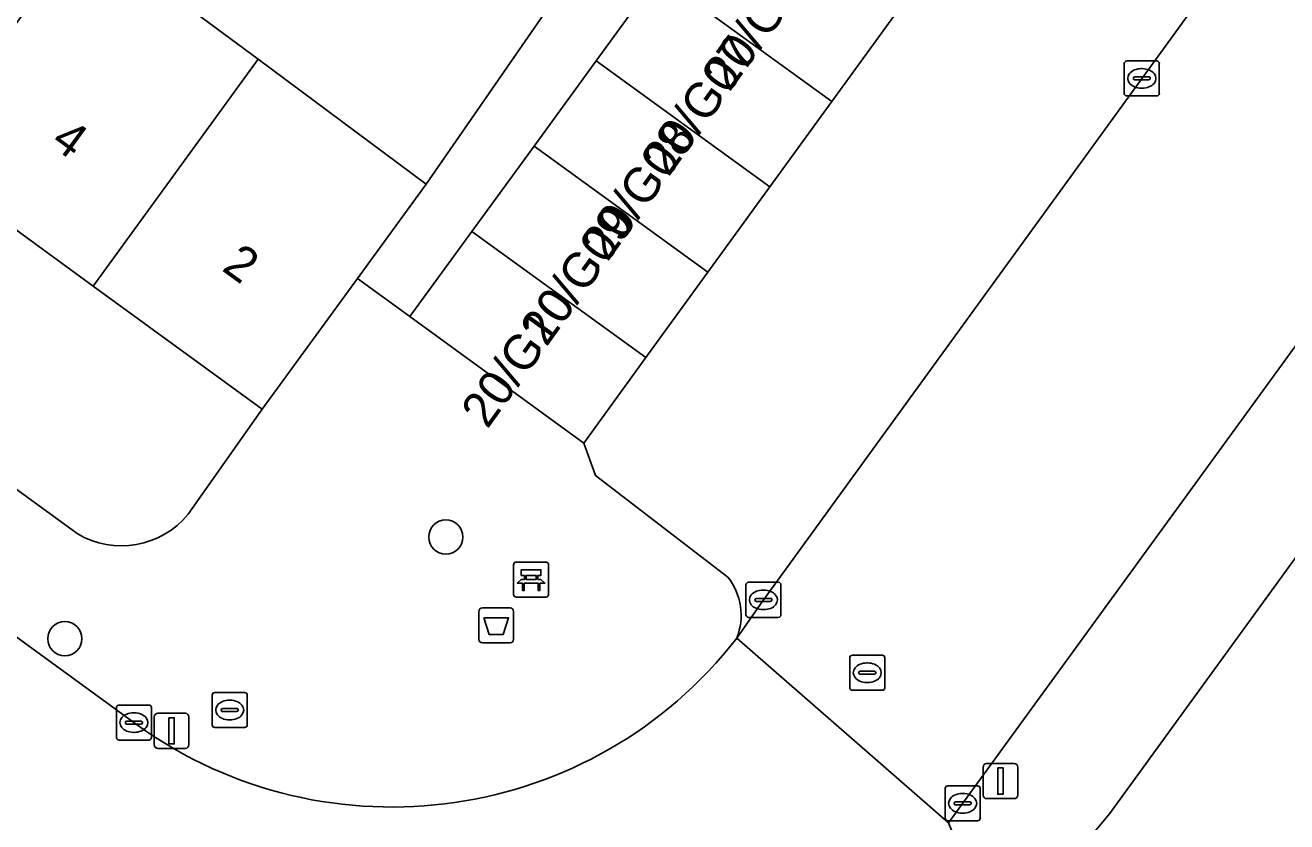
# Model space of a CAD drawing. Extents: x 159674 to 160531, y 382172 to 382904.
# Drawn here: x 160074.9 to 160110.93, y 382330.89 to 382353.63 of the extents above; entities that cross this region are included whole.
import ezdxf

# ---------------------------------------------------------------- set-up
doc = ezdxf.new("R2010")
doc.units = 0
for name, color, linetype in [('IMGEO_Afvalbak', 7, 'Continuous'), ('IMGEO_Bank', 7, 'Continuous'), ('IMGEO_Boom', 7, 'Continuous'), ('IMGEO_Brandkraan', 7, 'Continuous'), ('IMGEO_Erf', 7, 'Continuous'), ('IMGEO_Groenvoorziening', 7, 'Continuous'), ('IMGEO_Kolk', 7, 'Continuous'), ('IMGEO_Lichtmast', 7, 'Continuous'), ('IMGEO_Pand', 7, 'Continuous'), ('IMGEO_Pand_nummerreeks', 7, 'Continuous'), ('IMGEO_Parkeervlak_open', 7, 'Continuous'), ('IMGEO_Rijbaan_lokaal_gesloten', 7, 'Continuous'), ('IMGEO_Rioolput', 7, 'Continuous'), ('IMGEO_Voetpad_open', 7, 'Continuous')]:
    doc.layers.add(name, color=color, linetype=linetype)

msp = doc.modelspace()

# ---------------------------------------------------------------- linework, layer by layer
at = {"layer": 'IMGEO_Afvalbak'}
for p, q in [((160087.857, 382336.099), (160087.857, 382336.899)), ((160087.857, 382336.899), (160087.857, 382336.099)), ((160087.957, 382336.999), (160088.747, 382336.999)), ((160088.747, 382336.999), (160087.957, 382336.999)), ((160088.847, 382336.899), (160088.847, 382336.099)), ((160088.847, 382336.099), (160088.847, 382336.899)), ((160088.747, 382335.999), (160087.957, 382335.999)), ((160087.957, 382335.999), (160088.747, 382335.999))]:
    msp.add_line(p, q, dxfattribs=at)
msp.add_lwpolyline([(160088, 382336.713), (160088.704, 382336.713), (160088.555, 382336.243), (160088.149, 382336.243), (160088, 382336.713)], dxfattribs=at)
for centre, start, end in [((160087.957, 382336.899), 90, 180), ((160087.957, 382336.899), 90, 180), ((160088.747, 382336.899), 0, 90), ((160088.747, 382336.899), 360, 90), ((160087.957, 382336.099), 180, 270), ((160087.957, 382336.099), 180, 270), ((160088.747, 382336.099), 270, 0), ((160088.747, 382336.099), 270, 0)]:
    msp.add_arc(centre, 0.1, start, end, dxfattribs=at)
at = {"layer": 'IMGEO_Bank'}
for p, q in [((160088.925, 382338.308), (160089.766, 382338.308)), ((160089.766, 382338.308), (160088.925, 382338.308)), ((160089.85, 382338.233), (160089.85, 382337.392)), ((160089.85, 382337.392), (160089.85, 382338.233)), ((160088.85, 382337.383), (160088.85, 382338.224)), ((160088.85, 382338.224), (160088.85, 382337.383)), ((160089.159, 382337.814), (160089.159, 382337.92)), ((160089.203, 382337.92), (160089.203, 382337.814)), ((160089.491, 382337.926), (160089.209, 382337.926)), ((160089.497, 382337.814), (160089.497, 382337.92)), ((160089.541, 382337.92), (160089.541, 382337.814)), ((160089.547, 382337.706), (160089.154, 382337.706)), ((160089.209, 382337.808), (160089.491, 382337.808)), ((160089.775, 382337.308), (160088.934, 382337.308)), ((160088.934, 382337.308), (160089.775, 382337.308))]:
    msp.add_line(p, q, dxfattribs=at)
for points in [[(160089.153, 382337.926), (160089.067, 382337.926), (160089.067, 382338.087), (160089.63, 382338.087), (160089.63, 382337.926), (160089.547, 382337.926)], [(160089.097, 382337.706), (160088.955, 382337.706), (160089.067, 382337.808), (160089.153, 382337.808)], [(160089.147, 382337.699), (160089.147, 382337.492), (160089.104, 382337.492), (160089.104, 382337.699)], [(160089.547, 382337.808), (160089.63, 382337.808), (160089.742, 382337.706), (160089.603, 382337.706)], [(160089.597, 382337.699), (160089.597, 382337.492), (160089.553, 382337.492), (160089.553, 382337.699)]]:
    msp.add_lwpolyline(points, dxfattribs=at)
for centre, radius, start, end in [((160088.928, 382338.23), 0.0779, 92.4484, 184.2845), ((160088.928, 382338.23), 0.0779, 92.4484, 184.2845), ((160089.772, 382338.23), 0.0779, 2.4484, 94.2845), ((160089.772, 382338.23), 0.0779, 2.4484, 94.2845), ((160089.152, 382337.919), 0.00671, 2.8957, 87.1043), ((160089.209, 382337.919), 0.00671, 92.8957, 177.1043), ((160089.491, 382337.919), 0.00671, 2.8957, 87.1043), ((160089.548, 382337.919), 0.00671, 92.8957, 177.1043), ((160089.097, 382337.699), 0.00671, 2.8957, 87.1043), ((160089.154, 382337.699), 0.00671, 92.8957, 177.1043), ((160089.152, 382337.815), 0.00671, 272.8957, 357.1043), ((160089.209, 382337.815), 0.00671, 182.8957, 267.1043), ((160089.491, 382337.815), 0.00671, 272.8957, 357.1043), ((160089.548, 382337.815), 0.00671, 182.8957, 267.1043), ((160089.546, 382337.699), 0.00671, 2.8957, 87.1043), ((160089.603, 382337.699), 0.00671, 92.8957, 177.1043), ((160088.928, 382337.386), 0.0779, 182.4484, 274.2845), ((160088.928, 382337.386), 0.0779, 182.4484, 274.2845), ((160089.772, 382337.386), 0.0779, 272.4484, 4.2845), ((160089.772, 382337.386), 0.0779, 272.4484, 4.2845)]:
    msp.add_arc(centre, radius, start, end, dxfattribs=at)
at = {"layer": 'IMGEO_Boom'}
for centre in [(160086.913, 382339.02), (160076.034, 382336.119)]:
    msp.add_circle(centre, 0.489, dxfattribs=at)
at = {"layer": 'IMGEO_Brandkraan'}
for p, q in [((160080.242, 382333.657), (160080.242, 382334.509)), ((160080.317, 382334.583), (160081.169, 382334.583)), ((160080.73, 382334.363), (160080.755, 382334.363)), ((160081.243, 382334.509), (160081.243, 382333.657)), ((160080.501, 382334.077), (160080.501, 382334.089)), ((160080.939, 382334.04), (160080.541, 382334.04)), ((160080.544, 382334.126), (160080.942, 382334.126)), ((160080.985, 382334.089), (160080.985, 382334.077)), ((160081.169, 382333.583), (160080.317, 382333.583)), ((160080.753, 382333.803), (160080.728, 382333.803))]:
    msp.add_line(p, q, dxfattribs=at)
for points in [[(160080.242, 382333.657), (160080.242, 382334.509)], [(160080.317, 382334.583), (160081.169, 382334.583)], [(160081.243, 382334.509), (160081.243, 382333.657)], [(160081.169, 382333.583), (160080.317, 382333.583)]]:
    msp.add_lwpolyline(points, dxfattribs=at)
for centre, radius, start, end in [((160080.319, 382334.507), 0.0765, 91.552, 178.448), ((160080.319, 382334.507), 0.0765, 91.552, 178.448), ((160081.167, 382334.507), 0.0765, 1.552, 88.448), ((160081.167, 382334.507), 0.0765, 1.552, 88.448), ((160080.541, 382334.086), 0.0403, 85.8775, 175.7526), ((160080.538, 382334.076), 0.0366, 178.938, 274.7102), ((160080.942, 382334.083), 0.043, 264.8664, 352.4533), ((160080.946, 382334.088), 0.0386, 1.7309, 96.639), ((160080.319, 382333.659), 0.0765, 181.552, 268.448), ((160080.319, 382333.659), 0.0765, 181.552, 268.448), ((160081.167, 382333.659), 0.0765, 271.552, 358.448), ((160081.167, 382333.659), 0.0765, 271.552, 358.448)]:
    msp.add_arc(centre, radius, start, end, dxfattribs=at)
for centre, major_axis, ratio, start_param, end_param in [((160080.729, 382334.083), (-0.387, 0.002), 0.722429, 4.712389, 7.853982), ((160080.754, 382334.083), (-0.39, 0.002), 0.717154, 1.570796, 4.712389)]:
    msp.add_ellipse(centre, major_axis=major_axis, ratio=ratio, start_param=start_param, end_param=end_param, dxfattribs=at)
at = {"layer": 'IMGEO_Erf'}
for points in [[(160073.342, 382361.729), (160078.014, 382358.325), (160076.574, 382356.348), (160081.558, 382352.662), (160086.352, 382349.091), (160090.639, 382355.285), (160088.507, 382356.956), (160091.266, 382360.477), (160085.237, 382364.68), (160082.819, 382361.25), (160081.051, 382362.497), (160079.042, 382363.913), (160081.461, 382367.342), (160075.631, 382371.576), (160073.213, 382368.146)], [(160071.833, 382349.837), (160067.16, 382353.242), (160062.274, 382356.801), (160057.215, 382360.487), (160053.693, 382355.653), (160076.39, 382339.118)], [(160079.558, 382339.675), (160081.673, 382342.668), (160076.842, 382346.187), (160071.833, 382349.837)]]:
    msp.add_lwpolyline(points, dxfattribs=at)
msp.add_arc((160077.651, 382341.234), 2.463, 239.2141, 320.7296, dxfattribs=at)
at = {"layer": 'IMGEO_Groenvoorziening'}
msp.add_lwpolyline([(160177.299, 382315.365), (160133.401, 382347.853), (160130.936, 382344.313), (160130.129, 382344.954), (160129.259, 382345.506), (160128.336, 382345.965), (160127.371, 382346.325), (160126.336, 382346.589), (160125.573, 382346.633), (160124.053, 382346.48), (160122.599, 382346.015), (160121.709, 382345.549), (160120.705, 382344.881), (160119.776, 382344.112), (160118.932, 382343.251), (160118.016, 382342.063), (160117.248, 382340.821), (160116.615, 382339.505), (160116.604, 382339.474), (160114.112, 382337.509), (160112.692, 382340.508), (160105.86, 382331.118), (160102.72, 382327.353)], dxfattribs=at)
at = {"layer": 'IMGEO_Kolk'}
for p, q in [((160106.286, 382351.686), (160106.286, 382352.538)), ((160106.361, 382352.612), (160107.213, 382352.612)), ((160106.774, 382352.392), (160106.799, 382352.392)), ((160107.287, 382352.538), (160107.287, 382351.686)), ((160106.545, 382352.106), (160106.545, 382352.118)), ((160106.983, 382352.069), (160106.585, 382352.069)), ((160106.588, 382352.155), (160106.986, 382352.155)), ((160107.029, 382352.118), (160107.029, 382352.106)), ((160107.213, 382351.612), (160106.361, 382351.612)), ((160106.797, 382351.832), (160106.772, 382351.832)), ((160095.481, 382336.802), (160095.481, 382337.654)), ((160095.556, 382337.728), (160096.408, 382337.728)), ((160096.482, 382337.654), (160096.482, 382336.802)), ((160095.74, 382337.222), (160095.74, 382337.234)), ((160096.178, 382337.185), (160095.78, 382337.185)), ((160095.783, 382337.271), (160096.181, 382337.271)), ((160095.969, 382337.508), (160095.994, 382337.508)), ((160096.224, 382337.234), (160096.224, 382337.222)), ((160095.992, 382336.948), (160095.967, 382336.948)), ((160096.408, 382336.728), (160095.556, 382336.728)), ((160077.507, 382333.299), (160077.507, 382334.151)), ((160077.582, 382334.225), (160078.434, 382334.225)), ((160077.995, 382334.005), (160078.02, 382334.005)), ((160078.508, 382334.151), (160078.508, 382333.299)), ((160077.766, 382333.719), (160077.766, 382333.731)), ((160078.204, 382333.682), (160077.806, 382333.682)), ((160077.809, 382333.768), (160078.207, 382333.768)), ((160078.25, 382333.731), (160078.25, 382333.719)), ((160078.434, 382333.225), (160077.582, 382333.225)), ((160078.018, 382333.445), (160077.993, 382333.445)), ((160101.171, 382330.994), (160101.171, 382331.846)), ((160101.246, 382331.92), (160102.098, 382331.92)), ((160102.172, 382331.846), (160102.172, 382330.994)), ((160101.43, 382331.414), (160101.43, 382331.426)), ((160101.473, 382331.463), (160101.871, 382331.463)), ((160101.659, 382331.7), (160101.684, 382331.7)), ((160101.914, 382331.426), (160101.914, 382331.414)), ((160101.868, 382331.377), (160101.47, 382331.377)), ((160101.682, 382331.14), (160101.657, 382331.14)), ((160102.098, 382330.92), (160101.246, 382330.92))]:
    msp.add_line(p, q, dxfattribs=at)
for points in [[(160106.286, 382351.686), (160106.286, 382352.538)], [(160106.361, 382352.612), (160107.213, 382352.612)], [(160107.287, 382352.538), (160107.287, 382351.686)], [(160107.213, 382351.612), (160106.361, 382351.612)], [(160095.481, 382336.802), (160095.481, 382337.654)], [(160095.556, 382337.728), (160096.408, 382337.728)], [(160096.482, 382337.654), (160096.482, 382336.802)], [(160096.408, 382336.728), (160095.556, 382336.728)], [(160077.507, 382333.299), (160077.507, 382334.151)], [(160077.582, 382334.225), (160078.434, 382334.225)], [(160078.508, 382334.151), (160078.508, 382333.299)], [(160078.434, 382333.225), (160077.582, 382333.225)], [(160101.171, 382330.994), (160101.171, 382331.846)], [(160101.246, 382331.92), (160102.098, 382331.92)], [(160102.172, 382331.846), (160102.172, 382330.994)], [(160102.098, 382330.92), (160101.246, 382330.92)]]:
    msp.add_lwpolyline(points, dxfattribs=at)
for centre, radius, start, end in [((160106.363, 382352.536), 0.0765, 91.552, 178.448), ((160106.363, 382352.536), 0.0765, 91.552, 178.448), ((160107.211, 382352.536), 0.0765, 1.552, 88.448), ((160107.211, 382352.536), 0.0765, 1.552, 88.448), ((160106.585, 382352.115), 0.0403, 85.8775, 175.7526), ((160106.582, 382352.105), 0.0366, 178.938, 274.7102), ((160106.986, 382352.112), 0.043, 264.8664, 352.4533), ((160106.99, 382352.117), 0.0386, 1.7309, 96.639), ((160106.363, 382351.688), 0.0765, 181.552, 268.448), ((160106.363, 382351.688), 0.0765, 181.552, 268.448), ((160107.211, 382351.688), 0.0765, 271.552, 358.448), ((160107.211, 382351.688), 0.0765, 271.552, 358.448), ((160095.558, 382337.652), 0.0765, 91.552, 178.448), ((160095.558, 382337.652), 0.0765, 91.552, 178.448), ((160096.406, 382337.652), 0.0765, 1.552, 88.448), ((160096.406, 382337.652), 0.0765, 1.552, 88.448), ((160095.78, 382337.231), 0.0403, 85.8775, 175.7526), ((160095.777, 382337.221), 0.0366, 178.938, 274.7102), ((160096.181, 382337.228), 0.043, 264.8664, 352.4533), ((160096.185, 382337.233), 0.0386, 1.7309, 96.639), ((160095.558, 382336.804), 0.0765, 181.552, 268.448), ((160095.558, 382336.804), 0.0765, 181.552, 268.448), ((160096.406, 382336.804), 0.0765, 271.552, 358.448), ((160096.406, 382336.804), 0.0765, 271.552, 358.448), ((160077.584, 382334.149), 0.0765, 91.552, 178.448), ((160077.584, 382334.149), 0.0765, 91.552, 178.448), ((160078.432, 382334.149), 0.0765, 1.552, 88.448), ((160078.432, 382334.149), 0.0765, 1.552, 88.448), ((160077.806, 382333.728), 0.0403, 85.8775, 175.7526), ((160077.803, 382333.718), 0.0366, 178.938, 274.7102), ((160078.207, 382333.725), 0.043, 264.8664, 352.4533), ((160078.211, 382333.73), 0.0386, 1.7309, 96.639), ((160077.584, 382333.301), 0.0765, 181.552, 268.448), ((160077.584, 382333.301), 0.0765, 181.552, 268.448), ((160078.432, 382333.301), 0.0765, 271.552, 358.448), ((160078.432, 382333.301), 0.0765, 271.552, 358.448), ((160101.248, 382331.844), 0.0765, 91.552, 178.448), ((160101.248, 382331.844), 0.0765, 91.552, 178.448), ((160102.096, 382331.844), 0.0765, 1.552, 88.448), ((160102.096, 382331.844), 0.0765, 1.552, 88.448), ((160101.47, 382331.423), 0.0403, 85.8775, 175.7526), ((160101.467, 382331.413), 0.0366, 178.938, 274.7102), ((160101.871, 382331.42), 0.043, 264.8664, 352.4533), ((160101.875, 382331.425), 0.0386, 1.7309, 96.639), ((160101.248, 382330.996), 0.0765, 181.552, 268.448), ((160101.248, 382330.996), 0.0765, 181.552, 268.448), ((160102.096, 382330.996), 0.0765, 271.552, 358.448), ((160102.096, 382330.996), 0.0765, 271.552, 358.448)]:
    msp.add_arc(centre, radius, start, end, dxfattribs=at)
for centre, major_axis, ratio, start_param, end_param in [((160106.773, 382352.112), (-0.387, 0.002), 0.722429, 4.712389, 7.853982), ((160106.798, 382352.112), (-0.39, 0.002), 0.717154, 1.570796, 4.712389), ((160095.968, 382337.228), (-0.387, 0.002), 0.722429, 4.712389, 7.853982), ((160095.993, 382337.228), (-0.39, 0.002), 0.717154, 1.570796, 4.712389), ((160077.994, 382333.725), (-0.387, 0.002), 0.722429, 4.712389, 7.853982), ((160078.019, 382333.725), (-0.39, 0.002), 0.717154, 1.570796, 4.712389), ((160101.658, 382331.42), (-0.387, 0.002), 0.722429, 4.712389, 7.853982), ((160101.683, 382331.42), (-0.39, 0.002), 0.717154, 1.570796, 4.712389)]:
    msp.add_ellipse(centre, major_axis=major_axis, ratio=ratio, start_param=start_param, end_param=end_param, dxfattribs=at)
at = {"layer": 'IMGEO_Lichtmast'}
for p, q in [((160078.688, 382333.989), (160079.478, 382333.989)), ((160079.478, 382333.989), (160078.688, 382333.989)), ((160078.588, 382333.089), (160078.588, 382333.889)), ((160078.588, 382333.889), (160078.588, 382333.089)), ((160079.578, 382333.889), (160079.578, 382333.089)), ((160079.578, 382333.089), (160079.578, 382333.889)), ((160079.478, 382332.989), (160078.688, 382332.989)), ((160078.688, 382332.989), (160079.478, 382332.989)), ((160102.355, 382332.554), (160103.145, 382332.554)), ((160103.145, 382332.554), (160102.355, 382332.554)), ((160102.255, 382331.654), (160102.255, 382332.454)), ((160102.255, 382332.454), (160102.255, 382331.654)), ((160103.245, 382332.454), (160103.245, 382331.654)), ((160103.245, 382331.654), (160103.245, 382332.454)), ((160103.145, 382331.554), (160102.355, 382331.554)), ((160102.355, 382331.554), (160103.145, 382331.554))]:
    msp.add_line(p, q, dxfattribs=at)
for points in [[(160079.008, 382333.864), (160079.158, 382333.864), (160079.158, 382333.114), (160079.008, 382333.114), (160079.008, 382333.864)], [(160102.675, 382332.429), (160102.825, 382332.429), (160102.825, 382331.679), (160102.675, 382331.679), (160102.675, 382332.429)]]:
    msp.add_lwpolyline(points, dxfattribs=at)
for centre, start, end in [((160078.688, 382333.889), 90, 180), ((160078.688, 382333.889), 90, 180), ((160079.478, 382333.889), 0, 90), ((160079.478, 382333.889), 360, 90), ((160078.688, 382333.089), 180, 270), ((160078.688, 382333.089), 180, 270), ((160079.478, 382333.089), 270, 0), ((160079.478, 382333.089), 270, 0), ((160102.355, 382332.454), 90, 180), ((160102.355, 382332.454), 90, 180), ((160103.145, 382332.454), 0, 90), ((160103.145, 382332.454), 360, 90), ((160102.355, 382331.654), 180, 270), ((160102.355, 382331.654), 180, 270), ((160103.145, 382331.654), 270, 0), ((160103.145, 382331.654), 270, 0)]:
    msp.add_arc(centre, 0.1, start, end, dxfattribs=at)
at = {"layer": 'IMGEO_Pand'}
for points in [[(160099.704, 382353.892), (160094.749, 382357.488), (160092.976, 382355.053), (160097.934, 382351.454)], [(160081.558, 382352.662), (160076.574, 382356.348), (160071.833, 382349.837), (160076.842, 382346.187)], [(160097.934, 382351.454), (160092.976, 382355.053), (160091.204, 382352.618), (160096.164, 382349.016)], [(160086.352, 382349.091), (160081.558, 382352.662), (160076.842, 382346.187), (160081.673, 382342.668), (160084.391, 382346.399)], [(160096.164, 382349.016), (160091.204, 382352.618), (160089.432, 382350.182), (160094.395, 382346.579)], [(160089.432, 382350.182), (160087.659, 382347.747), (160092.626, 382344.142), (160094.395, 382346.579)], [(160087.659, 382347.747), (160085.887, 382345.312), (160090.856, 382341.704), (160092.626, 382344.142)]]:
    msp.add_lwpolyline(points, close=True, dxfattribs=at)
at = {"layer": 'IMGEO_Parkeervlak_open'}
for points in [[(160115.45, 382366.275), (160111.746, 382368.982), (160111.525, 382369.096), (160111.288, 382369.019), (160108.946, 382365.792), (160108.551, 382366.079), (160106.782, 382363.642), (160105.012, 382361.204), (160103.242, 382358.766), (160101.473, 382356.329), (160099.704, 382353.892), (160097.934, 382351.454), (160096.164, 382349.016), (160094.395, 382346.579), (160092.626, 382344.142), (160090.856, 382341.704), (160091.189, 382340.776), (160094.969, 382337.878)], [(160095.222, 382336.136), (160095.963, 382337.199), (160117.262, 382366.539)]]:
    msp.add_lwpolyline(points, dxfattribs=at)
msp.add_arc((160093.565, 382336.785), 1.78, 338.6262, 37.901, dxfattribs=at)
at = {"layer": 'IMGEO_Rijbaan_lokaal_gesloten'}
for points in [[(160179.328, 382451.773), (160168.227, 382436.541), (160167.872, 382436.054), (160131.527, 382386.158), (160131.264, 382385.796), (160120.578, 382371.104), (160120.218, 382370.61), (160117.262, 382366.539), (160095.963, 382337.199), (160095.222, 382336.136), (160101.268, 382330.867), (160134.37, 382376.353), (160143.85, 382389.399), (160143.915, 382389.491), (160166.91, 382421.18), (160176.58, 382434.549), (160182.656, 382442.82)], [(160078.11, 382333.649), (160000, 382390.554)], [(160101.268, 382330.867), (160095.222, 382336.136)]]:
    msp.add_lwpolyline(points, dxfattribs=at)
msp.add_arc((160085.374, 382343.782), 12.468, 234.3657, 322.1728, dxfattribs=at)
at = {"layer": 'IMGEO_Rioolput'}
for p, q in [((160098.447, 382334.721), (160098.447, 382335.573)), ((160098.522, 382335.647), (160099.374, 382335.647)), ((160098.935, 382335.427), (160098.96, 382335.427)), ((160099.448, 382335.573), (160099.448, 382334.721)), ((160098.706, 382335.141), (160098.706, 382335.153)), ((160099.144, 382335.104), (160098.746, 382335.104)), ((160098.749, 382335.19), (160099.147, 382335.19)), ((160099.19, 382335.153), (160099.19, 382335.141)), ((160099.374, 382334.647), (160098.522, 382334.647)), ((160098.958, 382334.867), (160098.933, 382334.867))]:
    msp.add_line(p, q, dxfattribs=at)
for points in [[(160098.447, 382334.721), (160098.447, 382335.573)], [(160098.522, 382335.647), (160099.374, 382335.647)], [(160099.448, 382335.573), (160099.448, 382334.721)], [(160099.374, 382334.647), (160098.522, 382334.647)]]:
    msp.add_lwpolyline(points, dxfattribs=at)
for centre, radius, start, end in [((160098.524, 382335.571), 0.0765, 91.552, 178.448), ((160098.524, 382335.571), 0.0765, 91.552, 178.448), ((160099.372, 382335.571), 0.0765, 1.552, 88.448), ((160099.372, 382335.571), 0.0765, 1.552, 88.448), ((160098.746, 382335.15), 0.0403, 85.8775, 175.7526), ((160098.743, 382335.14), 0.0366, 178.938, 274.7102), ((160099.147, 382335.147), 0.043, 264.8664, 352.4533), ((160099.151, 382335.152), 0.0386, 1.7309, 96.639), ((160098.524, 382334.723), 0.0765, 181.552, 268.448), ((160098.524, 382334.723), 0.0765, 181.552, 268.448), ((160099.372, 382334.723), 0.0765, 271.552, 358.448), ((160099.372, 382334.723), 0.0765, 271.552, 358.448)]:
    msp.add_arc(centre, radius, start, end, dxfattribs=at)
for centre, major_axis, ratio, start_param, end_param in [((160098.934, 382335.147), (-0.387, 0.002), 0.722429, 4.712389, 7.853982), ((160098.959, 382335.147), (-0.39, 0.002), 0.717154, 1.570796, 4.712389)]:
    msp.add_ellipse(centre, major_axis=major_axis, ratio=ratio, start_param=start_param, end_param=end_param, dxfattribs=at)
at = {"layer": 'IMGEO_Voetpad_open'}
for points in [[(159979.132, 382410.544), (159976.539, 382407.646), (159977.556, 382406.905), (159996.317, 382393.238), (159996.929, 382394.079), (159999.787, 382391.997), (159999.175, 382391.156), (160000, 382390.554), (160078.11, 382333.649)], [(160076.39, 382339.118), (160053.693, 382355.653), (160051.264, 382357.423), (160002.502, 382392.948)], [(160134.37, 382376.353), (160101.268, 382330.867), (160102.72, 382327.353), (160105.86, 382331.118), (160112.692, 382340.508)], [(160090.639, 382355.285), (160086.352, 382349.091), (160084.391, 382346.399), (160085.887, 382345.312), (160087.659, 382347.747), (160089.432, 382350.182), (160091.204, 382352.618), (160092.976, 382355.053)], [(160094.969, 382337.878), (160091.189, 382340.776), (160090.856, 382341.704), (160085.887, 382345.312), (160084.391, 382346.399), (160081.673, 382342.668), (160079.558, 382339.675)]]:
    msp.add_lwpolyline(points, dxfattribs=at)
for centre, radius, start, end in [((160077.651, 382341.234), 2.463, 239.2141, 320.7296), ((160093.565, 382336.785), 1.78, 338.6262, 37.901), ((160085.374, 382343.782), 12.468, 234.3657, 322.1728)]:
    msp.add_arc(centre, radius, start, end, dxfattribs=at)

# ---------------------------------------------------------------- texts
at = {"layer": 'IMGEO_Pand_nummerreeks'}
for s, rotation, p in [('20/G06', 54.3069, (160095.011, 382351.702)), ('20/G07', 54.3069, (160093.269, 382349.278)), ('20/G08', 54.3069, (160091.529, 382346.856)), ('4', 323.9266, (160075.596, 382350.213)), ('20/G09', 54.3069, (160089.784, 382344.427)), ('2', 323.9266, (160080.487, 382346.65)), ('20/G10', 54.3069, (160088.1, 382342.082))]:
    msp.add_text(s, height=1, rotation=rotation, dxfattribs=at).set_placement(p)

doc.saveas('drawing.dxf')
